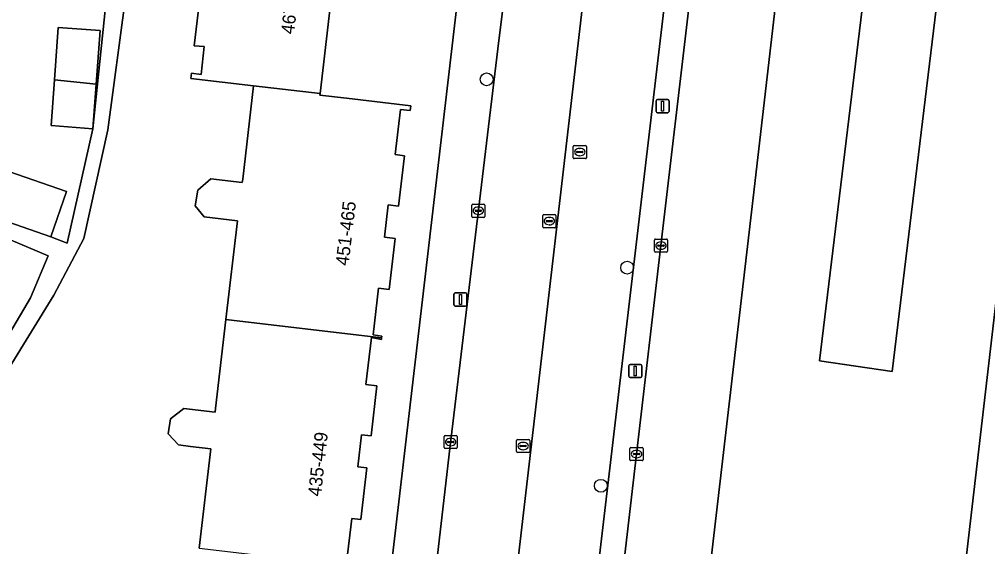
# Model space of a CAD drawing. Extents: x 160856 to 161310, y 384024 to 384878.
# Drawn here: x 161199.1 to 161272.7, y 384439.8 to 384479.9 of the extents above; entities that cross this region are included whole.
import ezdxf

# ---------------------------------------------------------------- set-up
doc = ezdxf.new("R2010")
doc.units = 0
for name, color, linetype in [('IMGEO_Berm_groen', 7, 'Continuous'), ('IMGEO_Boom', 7, 'Continuous'), ('IMGEO_Erf', 7, 'Continuous'), ('IMGEO_Groenvoorziening', 7, 'Continuous'), ('IMGEO_Kolk', 7, 'Continuous'), ('IMGEO_Lichtmast', 7, 'Continuous'), ('IMGEO_OVBaan_gesloten', 7, 'Continuous'), ('IMGEO_Pand', 7, 'Continuous'), ('IMGEO_Pand_nummerreeks', 7, 'Continuous'), ('IMGEO_Parkeervlak_open', 7, 'Continuous'), ('IMGEO_Rijbaan_lokaal_gesloten', 7, 'Continuous'), ('IMGEO_Rijbaan_lokaal_open', 7, 'Continuous'), ('IMGEO_Rioolput', 7, 'Continuous'), ('IMGEO_Voetpad_open', 7, 'Continuous')]:
    doc.layers.add(name, color=color, linetype=linetype)

msp = doc.modelspace()

# ---------------------------------------------------------------- linework, layer by layer
at = {"layer": 'IMGEO_Berm_groen'}
for points in [[(161271.226, 384656.034), (161271.075, 384657.442), (161268.546, 384657.7), (161262.738, 384608.287), (161261.545, 384598.151), (161258.141, 384567.697), (161257.931, 384565.814), (161257.361, 384560.886), (161251.303, 384561.613), (161250.737, 384556.74), (161256.785, 384556.041), (161251.596, 384511.132), (161250.377, 384500), (161238.15, 384396.266), (161238.006, 384395.04), (161236.799, 384395.17)], [(161269.166, 384580.645), (161268.148, 384576.401), (161267.446, 384572.759), (161266.816, 384568.826), (161266.33, 384564.879), (161259.354, 384504.899), (161254.88, 384466.32), (161245.611, 384386.656)], [(161237.241, 384373.124), (161237.25, 384373.157), (161237.479, 384374.076), (161237.563, 384374.434), (161237.763, 384375.367), (161238.178, 384378.283), (161238.653, 384382.516), (161239.6, 384390.894), (161241.912, 384411.162), (161243.88, 384428.499), (161246.021, 384446.828), (161247.876, 384462.682), (161250.03, 384480.998), (161252.438, 384501.823), (161254.83, 384522.177)], [(161255.762, 384306.536), (161255.855, 384307.557), (161258.549, 384330.534), (161267.816, 384410.795), (161275.145, 384473.806)]]:
    msp.add_lwpolyline(points, dxfattribs=at)
msp.add_lwpolyline([(161265.455, 384453.116), (161259.942, 384453.927), (161266.699, 384509.793), (161272.275, 384509.332)], close=True, dxfattribs=at)
at = {"layer": 'IMGEO_Boom'}
for centre in [(161234.616, 384475.328), (161245.304, 384461.002), (161243.303, 384444.418)]:
    msp.add_circle(centre, 0.489, dxfattribs=at)
at = {"layer": 'IMGEO_Erf'}
for points in [[(161218.539, 384591.638), (161214.362, 384549.557), (161212.573, 384530.677), (161211.066, 384515.775), (161208.737, 384497.685), (161207.136, 384481.547), (161205.809, 384471.484), (161203.982, 384463.225), (161201.696, 384458.913), (161189.991, 384439.907)], [(161198.267, 384468.313), (161202.662, 384466.796), (161201.473, 384463.351), (161202.722, 384462.873), (161204.673, 384471.575), (161205.845, 384483.039), (161207.023, 384494.563), (161208.214, 384506.205), (161209.392, 384517.725), (161206.204, 384517.959), (161206.458, 384521.431), (161206.75, 384525.429), (161209.939, 384525.196), (161210.071, 384527.002), (161195.459, 384528.498)], [(161220.779, 384382.081), (161233.475, 384490.485)], [(161223.81, 384490.245), (161221.943, 384474.242), (161221.93, 384474.127), (161223.954, 384473.891), (161228.843, 384473.321), (161228.801, 384472.957), (161228.068, 384473.043), (161227.666, 384469.6), (161228.367, 384469.518), (161227.92, 384465.688), (161227.122, 384465.781), (161226.836, 384463.326), (161227.658, 384463.23), (161227.205, 384459.351), (161226.392, 384459.446), (161225.986, 384455.899), (161226.641, 384455.789), (161226.627, 384455.669), (161226.613, 384455.55), (161225.852, 384455.691), (161225.436, 384452.123), (161226.268, 384452.025), (161225.824, 384448.217), (161225.101, 384448.301), (161224.815, 384445.855), (161225.508, 384445.774), (161225.05, 384441.851), (161224.355, 384441.932), (161223.96, 384438.547)], [(161212.753, 384439.672), (161213.641, 384447.235), (161212.091, 384447.417), (161211.174, 384447.531), (161210.39, 384448.363), (161210.561, 384449.515), (161211.581, 384450.296), (161213.963, 384450.018), (161213.996, 384450.298), (161214.79, 384457.059), (161215.67, 384464.561), (161213.133, 384464.859), (161212.437, 384465.709), (161212.64, 384466.907), (161213.631, 384467.764), (161216.032, 384467.482), (161216.062, 384467.741), (161216.895, 384474.841), (161212.119, 384475.402), (161212.165, 384475.786), (161212.896, 384475.699), (161213.139, 384477.814), (161212.377, 384477.864), (161213.461, 384487.008)], [(161198.314, 384455.997), (161199.92, 384458.712), (161201.269, 384461.906), (161197.618, 384463.448)]]:
    msp.add_lwpolyline(points, dxfattribs=at)
msp.add_lwpolyline([(161204.673, 384471.575), (161201.485, 384471.809), (161201.739, 384475.281), (161202.031, 384479.279), (161205.22, 384479.046), (161204.921, 384474.956)], close=True, dxfattribs=at)
at = {"layer": 'IMGEO_Groenvoorziening'}
msp.add_lwpolyline([(161265.455, 384453.116), (161272.275, 384509.332), (161266.699, 384509.793), (161259.942, 384453.927)], close=True, dxfattribs=at)
at = {"layer": 'IMGEO_Kolk'}
for p, q in [((161233.482, 384464.905), (161233.482, 384465.757)), ((161233.557, 384465.831), (161234.409, 384465.831)), ((161234.483, 384465.757), (161234.483, 384464.905)), ((161233.741, 384465.325), (161233.741, 384465.337)), ((161234.179, 384465.288), (161233.781, 384465.288)), ((161233.784, 384465.374), (161234.182, 384465.374)), ((161233.993, 384465.051), (161233.968, 384465.051)), ((161233.97, 384465.611), (161233.995, 384465.611)), ((161234.225, 384465.337), (161234.225, 384465.325)), ((161238.957, 384465.045), (161239.809, 384465.045)), ((161234.409, 384464.831), (161233.557, 384464.831)), ((161238.882, 384464.119), (161238.882, 384464.971)), ((161239.141, 384464.539), (161239.141, 384464.551)), ((161239.579, 384464.502), (161239.181, 384464.502)), ((161239.184, 384464.588), (161239.582, 384464.588)), ((161239.393, 384464.265), (161239.368, 384464.265)), ((161239.37, 384464.825), (161239.395, 384464.825)), ((161239.625, 384464.551), (161239.625, 384464.539)), ((161239.883, 384464.971), (161239.883, 384464.119)), ((161239.809, 384464.045), (161238.957, 384464.045)), ((161247.375, 384462.256), (161247.375, 384463.108)), ((161247.45, 384463.182), (161248.302, 384463.182)), ((161247.863, 384462.962), (161247.888, 384462.962)), ((161248.376, 384463.108), (161248.376, 384462.256)), ((161248.302, 384462.182), (161247.45, 384462.182)), ((161247.634, 384462.676), (161247.634, 384462.688)), ((161248.072, 384462.639), (161247.674, 384462.639)), ((161247.677, 384462.725), (161248.075, 384462.725)), ((161247.886, 384462.402), (161247.861, 384462.402)), ((161248.118, 384462.688), (161248.118, 384462.676)), ((161231.382, 384447.32), (161231.382, 384448.172)), ((161231.457, 384448.246), (161232.309, 384448.246)), ((161232.383, 384448.172), (161232.383, 384447.32)), ((161231.641, 384447.74), (161231.641, 384447.752)), ((161232.079, 384447.703), (161231.681, 384447.703)), ((161231.684, 384447.789), (161232.082, 384447.789)), ((161231.893, 384447.466), (161231.868, 384447.466)), ((161231.87, 384448.026), (161231.895, 384448.026)), ((161232.125, 384447.752), (161232.125, 384447.74)), ((161236.892, 384447.015), (161236.892, 384447.867)), ((161236.967, 384447.941), (161237.819, 384447.941)), ((161237.151, 384447.435), (161237.151, 384447.447)), ((161237.589, 384447.398), (161237.191, 384447.398)), ((161237.194, 384447.484), (161237.592, 384447.484)), ((161237.38, 384447.721), (161237.405, 384447.721)), ((161237.635, 384447.447), (161237.635, 384447.435)), ((161237.893, 384447.867), (161237.893, 384447.015)), ((161245.595, 384447.328), (161246.447, 384447.328)), ((161232.309, 384447.246), (161231.457, 384447.246)), ((161237.819, 384446.941), (161236.967, 384446.941)), ((161237.403, 384447.161), (161237.378, 384447.161)), ((161245.52, 384446.402), (161245.52, 384447.254)), ((161245.779, 384446.822), (161245.779, 384446.834)), ((161246.217, 384446.785), (161245.819, 384446.785)), ((161245.822, 384446.871), (161246.22, 384446.871)), ((161246.008, 384447.108), (161246.033, 384447.108)), ((161246.263, 384446.834), (161246.263, 384446.822)), ((161246.521, 384447.254), (161246.521, 384446.402)), ((161246.447, 384446.328), (161245.595, 384446.328)), ((161246.031, 384446.548), (161246.006, 384446.548))]:
    msp.add_line(p, q, dxfattribs=at)
for points in [[(161233.482, 384464.905), (161233.482, 384465.757)], [(161233.557, 384465.831), (161234.409, 384465.831)], [(161234.483, 384465.757), (161234.483, 384464.905)], [(161238.957, 384465.045), (161239.809, 384465.045)], [(161234.409, 384464.831), (161233.557, 384464.831)], [(161238.882, 384464.119), (161238.882, 384464.971)], [(161239.883, 384464.971), (161239.883, 384464.119)], [(161239.809, 384464.045), (161238.957, 384464.045)], [(161247.375, 384462.256), (161247.375, 384463.108)], [(161247.45, 384463.182), (161248.302, 384463.182)], [(161248.376, 384463.108), (161248.376, 384462.256)], [(161248.302, 384462.182), (161247.45, 384462.182)], [(161231.382, 384447.32), (161231.382, 384448.172)], [(161231.457, 384448.246), (161232.309, 384448.246)], [(161232.383, 384448.172), (161232.383, 384447.32)], [(161236.892, 384447.015), (161236.892, 384447.867)], [(161236.967, 384447.941), (161237.819, 384447.941)], [(161237.893, 384447.867), (161237.893, 384447.015)], [(161245.595, 384447.328), (161246.447, 384447.328)], [(161232.309, 384447.246), (161231.457, 384447.246)], [(161237.819, 384446.941), (161236.967, 384446.941)], [(161245.52, 384446.402), (161245.52, 384447.254)], [(161246.521, 384447.254), (161246.521, 384446.402)], [(161246.447, 384446.328), (161245.595, 384446.328)]]:
    msp.add_lwpolyline(points, dxfattribs=at)
for centre, radius, start, end in [((161233.559, 384465.755), 0.0765, 91.55205, 178.44795), ((161233.559, 384465.755), 0.0765, 91.55205, 178.44795), ((161234.407, 384465.755), 0.0765, 1.55205, 88.44795), ((161234.407, 384465.755), 0.0765, 1.55205, 88.44795), ((161233.781, 384465.334), 0.0403, 85.87752, 175.75265), ((161233.778, 384465.324), 0.0366, 178.93798, 274.71019), ((161234.182, 384465.331), 0.043, 264.86636, 352.45326), ((161234.186, 384465.336), 0.0386, 1.73085, 96.63898), ((161238.959, 384464.969), 0.0765, 91.55205, 178.44795), ((161238.959, 384464.969), 0.0765, 91.55205, 178.44795), ((161239.807, 384464.969), 0.0765, 1.55205, 88.44795), ((161239.807, 384464.969), 0.0765, 1.55205, 88.44795), ((161233.559, 384464.907), 0.0765, 181.55205, 268.44795), ((161233.559, 384464.907), 0.0765, 181.55205, 268.44795), ((161234.407, 384464.907), 0.0765, 271.55205, 358.44795), ((161234.407, 384464.907), 0.0765, 271.55205, 358.44795), ((161239.181, 384464.548), 0.0403, 85.87752, 175.75265), ((161239.178, 384464.538), 0.0366, 178.93798, 274.71019), ((161239.582, 384464.545), 0.043, 264.86636, 352.45326), ((161239.586, 384464.55), 0.0386, 1.73085, 96.63898), ((161238.959, 384464.121), 0.0765, 181.55205, 268.44795), ((161238.959, 384464.121), 0.0765, 181.55205, 268.44795), ((161239.807, 384464.121), 0.0765, 271.55205, 358.44795), ((161239.807, 384464.121), 0.0765, 271.55205, 358.44795), ((161247.452, 384463.106), 0.0765, 91.55205, 178.44795), ((161247.452, 384463.106), 0.0765, 91.55205, 178.44795), ((161248.3, 384463.106), 0.0765, 1.55205, 88.44795), ((161248.3, 384463.106), 0.0765, 1.55205, 88.44795), ((161247.452, 384462.258), 0.0765, 181.55205, 268.44795), ((161247.452, 384462.258), 0.0765, 181.55205, 268.44795), ((161247.674, 384462.685), 0.0403, 85.87752, 175.75265), ((161247.671, 384462.675), 0.0366, 178.93798, 274.71019), ((161248.075, 384462.682), 0.043, 264.86636, 352.45326), ((161248.079, 384462.687), 0.0386, 1.73085, 96.63898), ((161248.3, 384462.258), 0.0765, 271.55205, 358.44795), ((161248.3, 384462.258), 0.0765, 271.55205, 358.44795), ((161231.459, 384448.17), 0.0765, 91.55205, 178.44795), ((161231.459, 384448.17), 0.0765, 91.55205, 178.44795), ((161232.307, 384448.17), 0.0765, 1.55205, 88.44795), ((161232.307, 384448.17), 0.0765, 1.55205, 88.44795), ((161231.459, 384447.322), 0.0765, 181.55205, 268.44795), ((161231.459, 384447.322), 0.0765, 181.55205, 268.44795), ((161231.681, 384447.749), 0.0403, 85.87752, 175.75265), ((161231.678, 384447.739), 0.0366, 178.93798, 274.71019), ((161232.082, 384447.746), 0.043, 264.86636, 352.45326), ((161232.086, 384447.751), 0.0386, 1.73085, 96.63898), ((161232.307, 384447.322), 0.0765, 271.55205, 358.44795), ((161232.307, 384447.322), 0.0765, 271.55205, 358.44795), ((161236.969, 384447.865), 0.0765, 91.55205, 178.44795), ((161236.969, 384447.865), 0.0765, 91.55205, 178.44795), ((161237.191, 384447.444), 0.0403, 85.87752, 175.75265), ((161237.188, 384447.434), 0.0366, 178.93798, 274.71019), ((161237.592, 384447.441), 0.043, 264.86636, 352.45326), ((161237.596, 384447.446), 0.0386, 1.73085, 96.63898), ((161237.817, 384447.865), 0.0765, 1.55205, 88.44795), ((161237.817, 384447.865), 0.0765, 1.55205, 88.44795), ((161245.597, 384447.252), 0.0765, 91.55205, 178.44795), ((161245.597, 384447.252), 0.0765, 91.55205, 178.44795), ((161246.445, 384447.252), 0.0765, 1.55205, 88.44795), ((161246.445, 384447.252), 0.0765, 1.55205, 88.44795), ((161236.969, 384447.017), 0.0765, 181.55205, 268.44795), ((161236.969, 384447.017), 0.0765, 181.55205, 268.44795), ((161237.817, 384447.017), 0.0765, 271.55205, 358.44795), ((161237.817, 384447.017), 0.0765, 271.55205, 358.44795), ((161245.819, 384446.831), 0.0403, 85.87752, 175.75265), ((161245.816, 384446.821), 0.0366, 178.93798, 274.71019), ((161246.22, 384446.828), 0.043, 264.86636, 352.45326), ((161246.224, 384446.833), 0.0386, 1.73085, 96.63898), ((161245.597, 384446.404), 0.0765, 181.55205, 268.44795), ((161245.597, 384446.404), 0.0765, 181.55205, 268.44795), ((161246.445, 384446.404), 0.0765, 271.55205, 358.44795), ((161246.445, 384446.404), 0.0765, 271.55205, 358.44795)]:
    msp.add_arc(centre, radius, start, end, dxfattribs=at)
for centre, major_axis, ratio, start_param, end_param in [((161233.969, 384465.331), (-0.387, 0.002), 0.722429, 4.712389, 7.853982), ((161233.994, 384465.331), (-0.39, 0.002), 0.717154, 1.570796, 4.712389), ((161239.369, 384464.545), (-0.387, 0.002), 0.722429, 4.712389, 7.853982), ((161239.394, 384464.545), (-0.39, 0.002), 0.717154, 1.570796, 4.712389), ((161247.862, 384462.682), (-0.387, 0.002), 0.722429, 4.712389, 7.853982), ((161247.887, 384462.682), (-0.39, 0.002), 0.717154, 1.570796, 4.712389), ((161231.869, 384447.746), (-0.387, 0.002), 0.722429, 4.712389, 7.853982), ((161231.894, 384447.746), (-0.39, 0.002), 0.717154, 1.570796, 4.712389), ((161237.379, 384447.441), (-0.387, 0.002), 0.722429, 4.712389, 7.853982), ((161237.404, 384447.441), (-0.39, 0.002), 0.717154, 1.570796, 4.712389), ((161246.007, 384446.828), (-0.387, 0.002), 0.722429, 4.712389, 7.853982), ((161246.032, 384446.828), (-0.39, 0.002), 0.717154, 1.570796, 4.712389)]:
    msp.add_ellipse(centre, major_axis=major_axis, ratio=ratio, start_param=start_param, end_param=end_param, dxfattribs=at)
at = {"layer": 'IMGEO_Lichtmast'}
for p, q in [((161247.501, 384472.892), (161247.501, 384473.692)), ((161247.501, 384473.692), (161247.501, 384472.892)), ((161247.601, 384473.792), (161248.391, 384473.792)), ((161248.391, 384473.792), (161247.601, 384473.792)), ((161248.491, 384473.692), (161248.491, 384472.892)), ((161248.491, 384472.892), (161248.491, 384473.692)), ((161248.391, 384472.792), (161247.601, 384472.792)), ((161247.601, 384472.792), (161248.391, 384472.792)), ((161232.13, 384458.184), (161232.13, 384458.984)), ((161232.13, 384458.984), (161232.13, 384458.184)), ((161232.23, 384459.084), (161233.02, 384459.084)), ((161233.02, 384459.084), (161232.23, 384459.084)), ((161233.12, 384458.984), (161233.12, 384458.184)), ((161233.12, 384458.184), (161233.12, 384458.984)), ((161233.02, 384458.084), (161232.23, 384458.084)), ((161232.23, 384458.084), (161233.02, 384458.084)), ((161245.429, 384452.744), (161245.429, 384453.544)), ((161245.429, 384453.544), (161245.429, 384452.744)), ((161245.529, 384453.644), (161246.319, 384453.644)), ((161246.319, 384453.644), (161245.529, 384453.644)), ((161246.419, 384453.544), (161246.419, 384452.744)), ((161246.419, 384452.744), (161246.419, 384453.544)), ((161246.319, 384452.644), (161245.529, 384452.644)), ((161245.529, 384452.644), (161246.319, 384452.644))]:
    msp.add_line(p, q, dxfattribs=at)
for points in [[(161247.921, 384473.667), (161248.071, 384473.667), (161248.071, 384472.917), (161247.921, 384472.917), (161247.921, 384473.667)], [(161232.55, 384458.959), (161232.7, 384458.959), (161232.7, 384458.209), (161232.55, 384458.209), (161232.55, 384458.959)], [(161245.849, 384453.519), (161245.999, 384453.519), (161245.999, 384452.769), (161245.849, 384452.769), (161245.849, 384453.519)]]:
    msp.add_lwpolyline(points, dxfattribs=at)
for centre, start, end in [((161247.601, 384473.692), 90, 180), ((161247.601, 384473.692), 90, 180), ((161248.391, 384473.692), 0, 90), ((161248.391, 384473.692), 360, 90), ((161247.601, 384472.892), 180, 270), ((161247.601, 384472.892), 180, 270), ((161248.391, 384472.892), 270, 0), ((161248.391, 384472.892), 270, 0), ((161232.23, 384458.984), 90, 180), ((161232.23, 384458.984), 90, 180), ((161233.02, 384458.984), 0, 90), ((161233.02, 384458.984), 360, 90), ((161232.23, 384458.184), 180, 270), ((161232.23, 384458.184), 180, 270), ((161233.02, 384458.184), 270, 0), ((161233.02, 384458.184), 270, 0), ((161245.529, 384453.544), 90, 180), ((161245.529, 384453.544), 90, 180), ((161246.319, 384453.544), 0, 90), ((161246.319, 384453.544), 360, 90), ((161245.529, 384452.744), 180, 270), ((161245.529, 384452.744), 180, 270), ((161246.319, 384452.744), 270, 0), ((161246.319, 384452.744), 270, 0)]:
    msp.add_arc(centre, 0.1, start, end, dxfattribs=at)
at = {"layer": 'IMGEO_OVBaan_gesloten'}
msp.add_lwpolyline([(161305.309, 384732.227), (161304.988, 384729.263), (161299.592, 384682.588), (161299.222, 384679.682), (161298.88, 384676.443), (161298.559, 384673.732), (161297.95, 384668.378), (161297.894, 384667.981), (161297.179, 384661.946), (161296.97, 384659.856), (161296.625, 384656.843), (161291.719, 384614.739), (161275.145, 384473.806), (161267.816, 384410.795), (161258.549, 384330.534)], dxfattribs=at)
at = {"layer": 'IMGEO_Pand'}
msp.add_lwpolyline([(161213.461, 384487.008), (161212.377, 384477.864), (161213.139, 384477.814), (161212.896, 384475.699), (161212.165, 384475.786), (161212.119, 384475.402), (161216.895, 384474.841), (161221.943, 384474.242), (161223.81, 384490.245)], dxfattribs=at)
for points in [[(161201.739, 384475.281), (161204.921, 384474.956), (161205.22, 384479.046), (161202.031, 384479.279)], [(161201.739, 384475.281), (161201.485, 384471.809), (161204.673, 384471.575), (161204.921, 384474.956)], [(161227.122, 384465.781), (161227.92, 384465.688), (161228.367, 384469.518), (161227.666, 384469.6), (161228.068, 384473.043), (161228.801, 384472.957), (161228.843, 384473.321), (161223.954, 384473.891), (161221.93, 384474.127), (161221.943, 384474.242), (161216.895, 384474.841), (161216.062, 384467.741), (161216.032, 384467.482), (161213.631, 384467.764), (161212.64, 384466.907), (161212.437, 384465.709), (161213.133, 384464.859), (161215.67, 384464.561), (161214.79, 384457.059), (161226.627, 384455.669), (161226.641, 384455.789), (161225.986, 384455.899), (161226.392, 384459.446), (161227.205, 384459.351), (161227.658, 384463.23), (161226.836, 384463.326)], [(161202.662, 384466.796), (161198.267, 384468.313), (161197.078, 384464.867), (161201.473, 384463.351)], [(161225.101, 384448.301), (161225.824, 384448.217), (161226.268, 384452.025), (161225.436, 384452.123), (161225.852, 384455.691), (161226.613, 384455.55), (161226.627, 384455.669), (161214.79, 384457.059), (161213.996, 384450.298), (161213.963, 384450.018), (161211.581, 384450.296), (161210.561, 384449.515), (161210.39, 384448.363), (161211.174, 384447.531), (161212.091, 384447.417), (161213.641, 384447.235), (161212.753, 384439.672), (161224.604, 384438.28), (161224.621, 384438.47), (161223.96, 384438.547), (161224.355, 384441.932), (161225.05, 384441.851), (161225.508, 384445.774), (161224.815, 384445.855)]]:
    msp.add_lwpolyline(points, close=True, dxfattribs=at)
at = {"layer": 'IMGEO_Parkeervlak_open'}
for points in [[(161256.785, 384556.041), (161250.737, 384556.74), (161231.686, 384393.141)], [(161236.799, 384395.17), (161238.006, 384395.04), (161238.15, 384396.266), (161250.377, 384500), (161251.596, 384511.132), (161256.785, 384556.041)]]:
    msp.add_lwpolyline(points, dxfattribs=at)
at = {"layer": 'IMGEO_Rijbaan_lokaal_gesloten'}
for points in [[(161261.966, 384583.337), (161261.579, 384580.114), (161259.33, 384560.777), (161257.178, 384542.439), (161254.83, 384522.177), (161252.438, 384501.823), (161250.03, 384480.998), (161247.876, 384462.682), (161246.021, 384446.828), (161243.88, 384428.499), (161241.912, 384411.162), (161239.6, 384390.894), (161238.653, 384382.516), (161238.178, 384378.283), (161237.763, 384375.367), (161237.563, 384374.434), (161237.479, 384374.076), (161237.25, 384373.157), (161237.241, 384373.124), (161237.099, 384372.576), (161236.892, 384371.866), (161236.493, 384370.578)], [(161245.611, 384386.656), (161254.88, 384466.32), (161259.354, 384504.899), (161266.33, 384564.879), (161266.816, 384568.826), (161267.446, 384572.759), (161268.148, 384576.401), (161269.166, 384580.645)]]:
    msp.add_lwpolyline(points, dxfattribs=at)
at = {"layer": 'IMGEO_Rijbaan_lokaal_open'}
msp.add_lwpolyline([(161236.821, 384488.628), (161236.635, 384487.009), (161235.532, 384478.284), (161231.826, 384447.259), (161225.155, 384389.562), (161224.63, 384384.341), (161229.978, 384383.71), (161230.652, 384383.631), (161231.223, 384389.168), (161231.686, 384393.141), (161250.737, 384556.74)], dxfattribs=at)
at = {"layer": 'IMGEO_Rioolput'}
for p, q in [((161241.201, 384469.37), (161241.201, 384470.222)), ((161241.276, 384470.296), (161242.128, 384470.296)), ((161242.202, 384470.222), (161242.202, 384469.37)), ((161241.46, 384469.79), (161241.46, 384469.802)), ((161241.898, 384469.753), (161241.5, 384469.753)), ((161241.503, 384469.839), (161241.901, 384469.839)), ((161241.712, 384469.516), (161241.687, 384469.516)), ((161241.689, 384470.076), (161241.714, 384470.076)), ((161241.944, 384469.802), (161241.944, 384469.79)), ((161242.128, 384469.296), (161241.276, 384469.296))]:
    msp.add_line(p, q, dxfattribs=at)
for points in [[(161241.201, 384469.37), (161241.201, 384470.222)], [(161241.276, 384470.296), (161242.128, 384470.296)], [(161242.202, 384470.222), (161242.202, 384469.37)], [(161242.128, 384469.296), (161241.276, 384469.296)]]:
    msp.add_lwpolyline(points, dxfattribs=at)
for centre, radius, start, end in [((161241.278, 384470.22), 0.0765, 91.55205, 178.44795), ((161241.278, 384470.22), 0.0765, 91.55205, 178.44795), ((161242.126, 384470.22), 0.0765, 1.55205, 88.44795), ((161242.126, 384470.22), 0.0765, 1.55205, 88.44795), ((161241.5, 384469.799), 0.0403, 85.87752, 175.75265), ((161241.497, 384469.789), 0.0366, 178.93798, 274.71019), ((161241.901, 384469.796), 0.043, 264.86636, 352.45326), ((161241.905, 384469.801), 0.0386, 1.73085, 96.63898), ((161241.278, 384469.372), 0.0765, 181.55205, 268.44795), ((161241.278, 384469.372), 0.0765, 181.55205, 268.44795), ((161242.126, 384469.372), 0.0765, 271.55205, 358.44795), ((161242.126, 384469.372), 0.0765, 271.55205, 358.44795)]:
    msp.add_arc(centre, radius, start, end, dxfattribs=at)
for centre, major_axis, ratio, start_param, end_param in [((161241.688, 384469.796), (-0.387, 0.002), 0.722429, 4.712389, 7.853982), ((161241.713, 384469.796), (-0.39, 0.002), 0.717154, 1.570796, 4.712389)]:
    msp.add_ellipse(centre, major_axis=major_axis, ratio=ratio, start_param=start_param, end_param=end_param, dxfattribs=at)
at = {"layer": 'IMGEO_Voetpad_open'}
for points in [[(161189.991, 384439.907), (161201.696, 384458.913), (161203.982, 384463.225), (161205.809, 384471.484), (161207.136, 384481.547), (161208.737, 384497.685), (161211.066, 384515.775), (161212.573, 384530.677), (161214.362, 384549.557), (161218.539, 384591.638)], [(161195.459, 384528.498), (161210.071, 384527.002), (161209.939, 384525.196), (161209.64, 384521.106), (161209.392, 384517.725), (161208.214, 384506.205), (161207.023, 384494.563), (161205.845, 384483.039), (161204.673, 384471.575), (161202.722, 384462.873), (161201.473, 384463.351), (161197.078, 384464.867)], [(161238.878, 384493.86), (161237.846, 384495.256), (161237.656, 384495.995), (161233.969, 384494.717), (161233.475, 384490.485), (161220.779, 384382.081), (161222.465, 384379.543)], [(161231.826, 384447.259), (161235.532, 384478.284), (161236.635, 384487.009), (161236.821, 384488.628)], [(161197.618, 384463.448), (161201.269, 384461.906), (161199.92, 384458.712), (161198.314, 384455.997)], [(161224.471, 384383.156), (161224.506, 384383.434), (161224.63, 384384.341), (161225.155, 384389.562), (161231.826, 384447.259)]]:
    msp.add_lwpolyline(points, dxfattribs=at)

# ---------------------------------------------------------------- texts
at = {"layer": 'IMGEO_Pand_nummerreeks'}
for s, rotation, p in [('467-479', 83.33677, (161219.958, 384478.724)), ('451-465', 83.26223, (161224.108, 384461.119)), ('435-449', 83.71486, (161222.01, 384443.568))]:
    msp.add_text(s, height=1, rotation=rotation, dxfattribs=at).set_placement(p)

doc.saveas('drawing.dxf')
